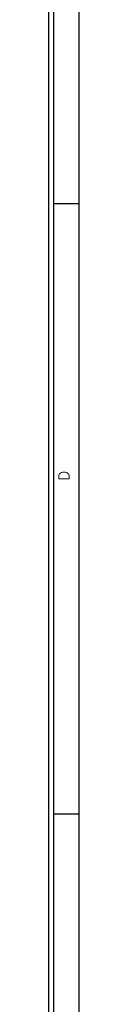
# Model space of a CAD drawing. Header units: inches. Extents: x 3 to 351, y 4 to 271.
# Tile 445 of 530: x 247.002 to 247.302, y 164.328 to 174.008. Entities that reach past the tile are written whole.
import ezdxf
from ezdxf.enums import TextEntityAlignment as Align

# ---------------------------------------------------------------- set-up
doc = ezdxf.new("R2010")
doc.units = ezdxf.units.IN
doc.header["$LTSCALE"] = 0.5
doc.header["$MEASUREMENT"] = 0
doc.layers.add('PLOTVIEW1', color=7, linetype='Continuous')
doc.styles.add('VERO5-RomanD', font='romand__.ttf')

msp = doc.modelspace()

# ---------------------------------------------------------------- linework, layer by layer
at = {"layer": 'PLOTVIEW1', "color": 97, "linetype": 'Continuous'}
for p, q in [((247.0017, 155.1975), (247.0017, 189.1975)), ((247.0517, 155.1975), (247.0517, 189.1975)), ((247.3017, 155.1975), (247.3017, 189.1975)), ((247.3017, 172.1975), (247.0517, 172.1975)), ((247.3017, 166.1975), (247.0517, 166.1975))]:
    msp.add_line(p, q, dxfattribs=at)

# ---------------------------------------------------------------- texts
at = {"layer": 'PLOTVIEW1', "color": 56, "linetype": 'Continuous', "style": 'VERO5-RomanD', "width": 1.001727}
msp.add_text('D', height=0.1, rotation=90, dxfattribs=at).set_placement((247.202, 169.4755), (247.202, 169.5744), align=Align.FIT)

doc.saveas('drawing.dxf')
